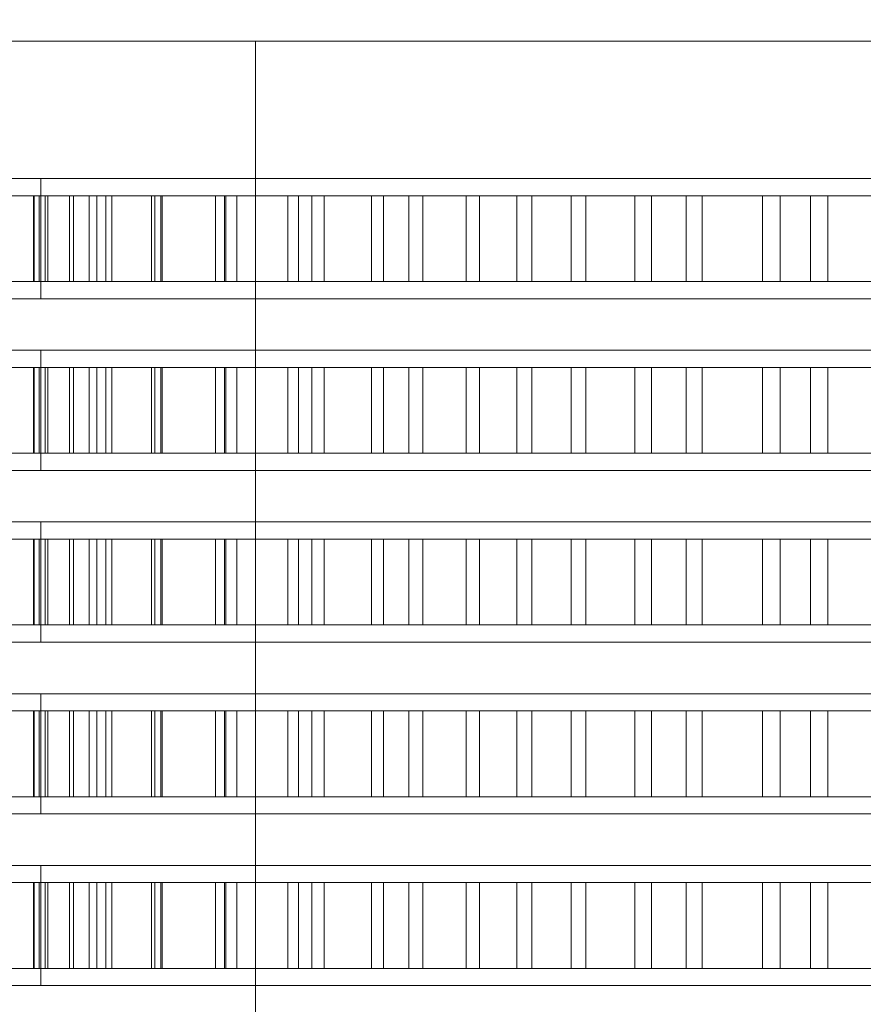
# Model space of a CAD drawing. Header units: millimetres. Extents: x -3490 to 61924, y -72580 to 6847.
# Tile 533 of 656: x 24148 to 24246, y -19622 to -19508. Entities that reach past the tile are written whole.
import ezdxf

# ---------------------------------------------------------------- set-up
doc = ezdxf.new("R2010")
doc.units = ezdxf.units.MM
doc.layers.add('COTAS_O', color=1, linetype='Continuous', lineweight=0)
doc.layers.add('superior_briquetadora', color=7, linetype='Continuous', lineweight=0)
doc.dimstyles.new('R19_100', dxfattribs={"dimtxt": 250, "dimasz": 150, "dimexe": 150, "dimexo": 80, "dimgap": 100, "dimtad": 1, "dimtih": 1, "dimtoh": 1, "dimdsep": 46, "dimcen": 0.09, "dimadec": 0, "dimazin": 0, "dimtfac": 1, "dimtdec": 4, "dimtofl": 0, "dimtmove": 0, "dimatfit": 3, "dimfxl": 1, "dimtolj": 1, "dimtzin": 0, "dimarcsym": 0})

# ---------------------------------------------------------------- blocks, each defined once
blk = doc.blocks.new('DIM_R29_46')
at = {"layer": 'COTAS_O'}
for p, q in [((23750.07, -19480), (23750.07, -20380)), ((25950.07, -19480), (25950.07, -20380)), ((23750.07, -20380), (23900.07, -20335)), ((25950.07, -20380), (25800.07, -20335)), ((23750.07, -20380), (25950.07, -20380)), ((23750.07, -20380), (23900.07, -20425)), ((25950.07, -20380), (25800.07, -20425))]:
    blk.add_line(p, q, dxfattribs=at)
blk.add_text('2200 O', height=250, dxfattribs=at).set_placement((24850.07, -20280))

msp = doc.modelspace()

# ---------------------------------------------------------------- linework, layer by layer
at = {"layer": 'superior_briquetadora'}
for p, q in [((24145.784, -19510), (24150.206, -19510)), ((24150.206, -19510), (24155.86, -19510)), ((24155.86, -19510), (24162.723, -19510)), ((24162.723, -19510), (24170.767, -19510)), ((24170.767, -19510), (24179.959, -19510)), ((24175.067, -19660), (24175.067, -19510)), ((24177.903, -19510), (24175.067, -19510)), ((24186.18, -19510), (24177.903, -19510)), ((24179.959, -19510), (24190.26, -19510)), ((24199.227, -19510), (24186.18, -19510)), ((24190.26, -19510), (24201.629, -19510)), ((24215.988, -19510), (24199.227, -19510)), ((24201.629, -19510), (24214.019, -19510)), ((24214.019, -19510), (24227.379, -19510)), ((24235.105, -19510), (24215.988, -19510)), ((24227.379, -19510), (24241.654, -19510)), ((24255.03, -19510), (24235.105, -19510)), ((24241.654, -19510), (24256.786, -19510)), ((24145.784, -19526), (24150.206, -19526)), ((24150.067, -19526), (24150.71, -19526)), ((24150.067, -19540), (24150.067, -19526)), ((24150.206, -19526), (24155.86, -19526)), ((24150.71, -19526), (24152.634, -19526)), ((24152.634, -19526), (24155.832, -19526)), ((24155.832, -19526), (24160.29, -19526)), ((24155.86, -19526), (24162.723, -19526)), ((24160.29, -19526), (24165.988, -19526)), ((24162.723, -19526), (24170.767, -19526)), ((24165.988, -19526), (24172.904, -19526)), ((24170.767, -19526), (24179.959, -19526)), ((24172.904, -19526), (24181.006, -19526)), ((24179.959, -19526), (24190.26, -19526)), ((24181.006, -19526), (24190.26, -19526)), ((24190.26, -19526), (24200.627, -19526)), ((24190.26, -19526), (24201.629, -19526)), ((24200.627, -19526), (24212.061, -19526)), ((24201.629, -19526), (24214.019, -19526)), ((24212.061, -19526), (24224.516, -19526)), ((24214.019, -19526), (24227.379, -19526)), ((24224.516, -19526), (24237.935, -19526)), ((24227.379, -19526), (24241.654, -19526)), ((24237.935, -19526), (24252.264, -19526)), ((24241.654, -19526), (24256.786, -19526)), ((24149.868, -19528), (24145.498, -19528)), ((24146, -19528), (24150.568, -19528)), ((24150.567, -19528), (24149.204, -19528)), ((24149.204, -19528), (24149.303, -19528)), ((24149.204, -19538), (24149.204, -19528)), ((24149.303, -19528), (24150.861, -19528)), ((24149.303, -19538), (24149.303, -19528)), ((24155.696, -19528), (24149.868, -19528)), ((24149.868, -19538), (24149.868, -19528)), ((24153.383, -19528), (24150.567, -19528)), ((24150.568, -19528), (24156.589, -19528)), ((24150.568, -19538), (24150.568, -19528)), ((24150.861, -19528), (24153.872, -19528)), ((24150.861, -19538), (24150.861, -19528)), ((24157.64, -19528), (24153.383, -19528)), ((24153.383, -19538), (24153.383, -19528)), ((24153.872, -19528), (24158.322, -19528)), ((24153.872, -19538), (24153.872, -19528)), ((24162.953, -19528), (24155.696, -19528)), ((24155.696, -19538), (24155.696, -19528)), ((24156.589, -19528), (24164.036, -19528)), ((24156.589, -19538), (24156.589, -19528)), ((24163.317, -19528), (24157.64, -19528)), ((24157.64, -19538), (24157.64, -19528)), ((24158.322, -19528), (24164.187, -19528)), ((24158.322, -19538), (24158.322, -19528)), ((24171.603, -19528), (24162.953, -19528)), ((24162.953, -19538), (24162.953, -19528)), ((24170.386, -19528), (24163.317, -19528)), ((24163.317, -19538), (24163.317, -19528)), ((24164.036, -19528), (24172.871, -19528)), ((24164.036, -19538), (24164.036, -19528)), ((24164.187, -19528), (24171.441, -19528)), ((24164.187, -19538), (24164.187, -19528)), ((24178.813, -19528), (24170.386, -19528)), ((24170.386, -19538), (24170.386, -19528)), ((24171.441, -19528), (24180.047, -19528)), ((24171.441, -19538), (24171.441, -19528)), ((24181.606, -19528), (24171.603, -19528)), ((24171.603, -19538), (24171.603, -19528)), ((24172.871, -19528), (24183.052, -19528)), ((24172.871, -19538), (24172.871, -19528)), ((24188.557, -19528), (24178.813, -19528)), ((24178.813, -19538), (24178.813, -19528)), ((24180.047, -19528), (24189.965, -19528)), ((24180.047, -19538), (24180.047, -19528)), ((24192.912, -19528), (24181.606, -19528)), ((24181.606, -19538), (24181.606, -19528)), ((24183.052, -19528), (24194.529, -19528)), ((24183.052, -19538), (24183.052, -19528)), ((24199.57, -19528), (24188.557, -19528)), ((24188.557, -19538), (24188.557, -19528)), ((24189.965, -19528), (24201.145, -19528)), ((24189.965, -19538), (24189.965, -19528)), ((24205.467, -19528), (24192.912, -19528)), ((24192.912, -19538), (24192.912, -19528)), ((24194.529, -19528), (24207.247, -19528)), ((24194.529, -19538), (24194.529, -19528)), ((24211.8, -19528), (24199.57, -19528)), ((24199.57, -19538), (24199.57, -19528)), ((24201.145, -19528), (24213.534, -19528)), ((24201.145, -19538), (24201.145, -19528)), ((24219.209, -19528), (24205.467, -19528)), ((24205.467, -19538), (24205.467, -19528)), ((24207.247, -19528), (24221.144, -19528)), ((24207.247, -19538), (24207.247, -19528)), ((24225.186, -19528), (24211.8, -19528)), ((24211.8, -19538), (24211.8, -19528)), ((24213.534, -19528), (24227.071, -19528)), ((24213.534, -19538), (24213.534, -19528)), ((24234.072, -19528), (24219.209, -19528)), ((24219.209, -19538), (24219.209, -19528)), ((24221.144, -19528), (24236.152, -19528)), ((24221.144, -19538), (24221.144, -19528)), ((24239.664, -19528), (24225.186, -19528)), ((24225.186, -19538), (24225.186, -19528)), ((24227.071, -19528), (24241.691, -19528)), ((24227.071, -19538), (24227.071, -19528)), ((24249.984, -19528), (24234.072, -19528)), ((24234.072, -19538), (24234.072, -19528)), ((24236.152, -19528), (24252.199, -19528)), ((24236.152, -19538), (24236.152, -19528)), ((24255.164, -19528), (24239.664, -19528)), ((24239.664, -19538), (24239.664, -19528)), ((24241.691, -19528), (24257.322, -19528)), ((24241.691, -19538), (24241.691, -19528)), ((24149.868, -19538), (24145.498, -19538)), ((24146, -19538), (24150.568, -19538)), ((24149.204, -19538), (24149.303, -19538)), ((24150.567, -19538), (24149.204, -19538)), ((24149.303, -19538), (24150.861, -19538)), ((24155.696, -19538), (24149.868, -19538)), ((24153.383, -19538), (24150.567, -19538)), ((24150.568, -19538), (24156.589, -19538)), ((24150.861, -19538), (24153.872, -19538)), ((24157.64, -19538), (24153.383, -19538)), ((24153.872, -19538), (24158.322, -19538)), ((24162.953, -19538), (24155.696, -19538)), ((24156.589, -19538), (24164.036, -19538)), ((24163.317, -19538), (24157.64, -19538)), ((24158.322, -19538), (24164.187, -19538)), ((24171.603, -19538), (24162.953, -19538)), ((24170.386, -19538), (24163.317, -19538)), ((24164.036, -19538), (24172.871, -19538)), ((24164.187, -19538), (24171.441, -19538)), ((24178.813, -19538), (24170.386, -19538)), ((24171.441, -19538), (24180.047, -19538)), ((24181.606, -19538), (24171.603, -19538)), ((24172.871, -19538), (24183.052, -19538)), ((24188.557, -19538), (24178.813, -19538)), ((24180.047, -19538), (24189.965, -19538)), ((24192.912, -19538), (24181.606, -19538)), ((24183.052, -19538), (24194.529, -19538)), ((24199.57, -19538), (24188.557, -19538)), ((24189.965, -19538), (24201.145, -19538)), ((24205.467, -19538), (24192.912, -19538)), ((24194.529, -19538), (24207.247, -19538)), ((24211.8, -19538), (24199.57, -19538)), ((24201.145, -19538), (24213.534, -19538)), ((24219.209, -19538), (24205.467, -19538)), ((24207.247, -19538), (24221.144, -19538)), ((24225.186, -19538), (24211.8, -19538)), ((24213.534, -19538), (24227.071, -19538)), ((24234.072, -19538), (24219.209, -19538)), ((24221.144, -19538), (24236.152, -19538)), ((24239.664, -19538), (24225.186, -19538)), ((24227.071, -19538), (24241.691, -19538)), ((24249.984, -19538), (24234.072, -19538)), ((24236.152, -19538), (24252.199, -19538)), ((24255.164, -19538), (24239.664, -19538)), ((24241.691, -19538), (24257.322, -19538)), ((24145.784, -19540), (24150.206, -19540)), ((24150.067, -19540), (24150.71, -19540)), ((24150.206, -19540), (24155.86, -19540)), ((24150.71, -19540), (24152.634, -19540)), ((24152.634, -19540), (24155.832, -19540)), ((24155.832, -19540), (24160.29, -19540)), ((24155.86, -19540), (24162.723, -19540)), ((24160.29, -19540), (24165.988, -19540)), ((24162.723, -19540), (24170.767, -19540)), ((24165.988, -19540), (24172.904, -19540)), ((24170.767, -19540), (24179.959, -19540)), ((24172.904, -19540), (24181.006, -19540)), ((24179.959, -19540), (24190.26, -19540)), ((24181.006, -19540), (24190.26, -19540)), ((24190.26, -19540), (24200.627, -19540)), ((24190.26, -19540), (24201.629, -19540)), ((24200.627, -19540), (24212.061, -19540)), ((24201.629, -19540), (24214.019, -19540)), ((24212.061, -19540), (24224.516, -19540)), ((24214.019, -19540), (24227.379, -19540)), ((24224.516, -19540), (24237.935, -19540)), ((24227.379, -19540), (24241.654, -19540)), ((24237.935, -19540), (24252.264, -19540)), ((24241.654, -19540), (24256.786, -19540)), ((24145.784, -19546), (24150.206, -19546)), ((24150.067, -19546), (24150.71, -19546)), ((24150.067, -19560), (24150.067, -19546)), ((24150.206, -19546), (24155.86, -19546)), ((24150.71, -19546), (24152.634, -19546)), ((24152.634, -19546), (24155.832, -19546)), ((24155.832, -19546), (24160.29, -19546)), ((24155.86, -19546), (24162.723, -19546)), ((24160.29, -19546), (24165.988, -19546)), ((24162.723, -19546), (24170.767, -19546)), ((24165.988, -19546), (24172.904, -19546)), ((24170.767, -19546), (24179.959, -19546)), ((24172.904, -19546), (24181.006, -19546)), ((24179.959, -19546), (24190.26, -19546)), ((24181.006, -19546), (24190.26, -19546)), ((24190.26, -19546), (24200.627, -19546)), ((24190.26, -19546), (24201.629, -19546)), ((24200.627, -19546), (24212.061, -19546)), ((24201.629, -19546), (24214.019, -19546)), ((24212.061, -19546), (24224.516, -19546)), ((24214.019, -19546), (24227.379, -19546)), ((24224.516, -19546), (24237.935, -19546)), ((24227.379, -19546), (24241.654, -19546)), ((24237.935, -19546), (24252.264, -19546)), ((24241.654, -19546), (24256.786, -19546)), ((24149.868, -19548), (24145.498, -19548)), ((24146, -19548), (24150.568, -19548)), ((24150.567, -19548), (24149.204, -19548)), ((24149.204, -19548), (24149.303, -19548)), ((24149.204, -19558), (24149.204, -19548)), ((24149.303, -19548), (24150.861, -19548)), ((24149.303, -19558), (24149.303, -19548)), ((24155.696, -19548), (24149.868, -19548)), ((24149.868, -19558), (24149.868, -19548)), ((24153.383, -19548), (24150.567, -19548)), ((24150.568, -19548), (24156.589, -19548)), ((24150.568, -19558), (24150.568, -19548)), ((24150.861, -19548), (24153.872, -19548)), ((24150.861, -19558), (24150.861, -19548)), ((24157.64, -19548), (24153.383, -19548)), ((24153.383, -19558), (24153.383, -19548)), ((24153.872, -19548), (24158.322, -19548)), ((24153.872, -19558), (24153.872, -19548)), ((24162.953, -19548), (24155.696, -19548)), ((24155.696, -19558), (24155.696, -19548)), ((24156.589, -19548), (24164.036, -19548)), ((24156.589, -19558), (24156.589, -19548)), ((24163.317, -19548), (24157.64, -19548)), ((24157.64, -19558), (24157.64, -19548)), ((24158.322, -19548), (24164.187, -19548)), ((24158.322, -19558), (24158.322, -19548)), ((24171.603, -19548), (24162.953, -19548)), ((24162.953, -19558), (24162.953, -19548)), ((24170.386, -19548), (24163.317, -19548)), ((24163.317, -19558), (24163.317, -19548)), ((24164.036, -19548), (24172.871, -19548)), ((24164.036, -19558), (24164.036, -19548)), ((24164.187, -19548), (24171.441, -19548)), ((24164.187, -19558), (24164.187, -19548)), ((24178.813, -19548), (24170.386, -19548)), ((24170.386, -19558), (24170.386, -19548)), ((24171.441, -19548), (24180.047, -19548)), ((24171.441, -19558), (24171.441, -19548)), ((24181.606, -19548), (24171.603, -19548)), ((24171.603, -19558), (24171.603, -19548)), ((24172.871, -19548), (24183.052, -19548)), ((24172.871, -19558), (24172.871, -19548)), ((24188.557, -19548), (24178.813, -19548)), ((24178.813, -19558), (24178.813, -19548)), ((24180.047, -19548), (24189.965, -19548)), ((24180.047, -19558), (24180.047, -19548)), ((24192.912, -19548), (24181.606, -19548)), ((24181.606, -19558), (24181.606, -19548)), ((24183.052, -19548), (24194.529, -19548)), ((24183.052, -19558), (24183.052, -19548)), ((24199.57, -19548), (24188.557, -19548)), ((24188.557, -19558), (24188.557, -19548)), ((24189.965, -19548), (24201.145, -19548)), ((24189.965, -19558), (24189.965, -19548)), ((24205.467, -19548), (24192.912, -19548)), ((24192.912, -19558), (24192.912, -19548)), ((24194.529, -19548), (24207.247, -19548)), ((24194.529, -19558), (24194.529, -19548)), ((24211.8, -19548), (24199.57, -19548)), ((24199.57, -19558), (24199.57, -19548)), ((24201.145, -19548), (24213.534, -19548)), ((24201.145, -19558), (24201.145, -19548)), ((24219.209, -19548), (24205.467, -19548)), ((24205.467, -19558), (24205.467, -19548)), ((24207.247, -19548), (24221.144, -19548)), ((24207.247, -19558), (24207.247, -19548)), ((24225.186, -19548), (24211.8, -19548)), ((24211.8, -19558), (24211.8, -19548)), ((24213.534, -19548), (24227.071, -19548)), ((24213.534, -19558), (24213.534, -19548)), ((24234.072, -19548), (24219.209, -19548)), ((24219.209, -19558), (24219.209, -19548)), ((24221.144, -19548), (24236.152, -19548)), ((24221.144, -19558), (24221.144, -19548)), ((24239.664, -19548), (24225.186, -19548)), ((24225.186, -19558), (24225.186, -19548)), ((24227.071, -19548), (24241.691, -19548)), ((24227.071, -19558), (24227.071, -19548)), ((24249.984, -19548), (24234.072, -19548)), ((24234.072, -19558), (24234.072, -19548)), ((24236.152, -19548), (24252.199, -19548)), ((24236.152, -19558), (24236.152, -19548)), ((24255.164, -19548), (24239.664, -19548)), ((24239.664, -19558), (24239.664, -19548)), ((24241.691, -19548), (24257.322, -19548)), ((24241.691, -19558), (24241.691, -19548)), ((24149.868, -19558), (24145.498, -19558)), ((24146, -19558), (24150.568, -19558)), ((24149.204, -19558), (24149.303, -19558)), ((24150.567, -19558), (24149.204, -19558)), ((24149.303, -19558), (24150.861, -19558)), ((24155.696, -19558), (24149.868, -19558)), ((24153.383, -19558), (24150.567, -19558)), ((24150.568, -19558), (24156.589, -19558)), ((24150.861, -19558), (24153.872, -19558)), ((24157.64, -19558), (24153.383, -19558)), ((24153.872, -19558), (24158.322, -19558)), ((24162.953, -19558), (24155.696, -19558)), ((24156.589, -19558), (24164.036, -19558)), ((24163.317, -19558), (24157.64, -19558)), ((24158.322, -19558), (24164.187, -19558)), ((24171.603, -19558), (24162.953, -19558)), ((24170.386, -19558), (24163.317, -19558)), ((24164.036, -19558), (24172.871, -19558)), ((24164.187, -19558), (24171.441, -19558)), ((24178.813, -19558), (24170.386, -19558)), ((24171.441, -19558), (24180.047, -19558)), ((24181.606, -19558), (24171.603, -19558)), ((24172.871, -19558), (24183.052, -19558)), ((24188.557, -19558), (24178.813, -19558)), ((24180.047, -19558), (24189.965, -19558)), ((24192.912, -19558), (24181.606, -19558)), ((24183.052, -19558), (24194.529, -19558)), ((24199.57, -19558), (24188.557, -19558)), ((24189.965, -19558), (24201.145, -19558)), ((24205.467, -19558), (24192.912, -19558)), ((24194.529, -19558), (24207.247, -19558)), ((24211.8, -19558), (24199.57, -19558)), ((24201.145, -19558), (24213.534, -19558)), ((24219.209, -19558), (24205.467, -19558)), ((24207.247, -19558), (24221.144, -19558)), ((24225.186, -19558), (24211.8, -19558)), ((24213.534, -19558), (24227.071, -19558)), ((24234.072, -19558), (24219.209, -19558)), ((24221.144, -19558), (24236.152, -19558)), ((24239.664, -19558), (24225.186, -19558)), ((24227.071, -19558), (24241.691, -19558)), ((24249.984, -19558), (24234.072, -19558)), ((24236.152, -19558), (24252.199, -19558)), ((24255.164, -19558), (24239.664, -19558)), ((24241.691, -19558), (24257.322, -19558)), ((24145.784, -19560), (24150.206, -19560)), ((24150.067, -19560), (24150.71, -19560)), ((24150.206, -19560), (24155.86, -19560)), ((24150.71, -19560), (24152.634, -19560)), ((24152.634, -19560), (24155.832, -19560)), ((24155.832, -19560), (24160.29, -19560)), ((24155.86, -19560), (24162.723, -19560)), ((24160.29, -19560), (24165.988, -19560)), ((24162.723, -19560), (24170.767, -19560)), ((24165.988, -19560), (24172.904, -19560)), ((24170.767, -19560), (24179.959, -19560)), ((24172.904, -19560), (24181.006, -19560)), ((24179.959, -19560), (24190.26, -19560)), ((24181.006, -19560), (24190.26, -19560)), ((24190.26, -19560), (24200.627, -19560)), ((24190.26, -19560), (24201.629, -19560)), ((24200.627, -19560), (24212.061, -19560)), ((24201.629, -19560), (24214.019, -19560)), ((24212.061, -19560), (24224.516, -19560)), ((24214.019, -19560), (24227.379, -19560)), ((24224.516, -19560), (24237.935, -19560)), ((24227.379, -19560), (24241.654, -19560)), ((24237.935, -19560), (24252.264, -19560)), ((24241.654, -19560), (24256.786, -19560)), ((24145.784, -19566), (24150.206, -19566)), ((24150.067, -19566), (24150.71, -19566)), ((24150.067, -19580), (24150.067, -19566)), ((24150.206, -19566), (24155.86, -19566)), ((24150.71, -19566), (24152.634, -19566)), ((24152.634, -19566), (24155.832, -19566)), ((24155.832, -19566), (24160.29, -19566)), ((24155.86, -19566), (24162.723, -19566)), ((24160.29, -19566), (24165.988, -19566)), ((24162.723, -19566), (24170.767, -19566)), ((24165.988, -19566), (24172.904, -19566)), ((24170.767, -19566), (24179.959, -19566)), ((24172.904, -19566), (24181.006, -19566)), ((24179.959, -19566), (24190.26, -19566)), ((24181.006, -19566), (24190.26, -19566)), ((24190.26, -19566), (24200.627, -19566)), ((24190.26, -19566), (24201.629, -19566)), ((24200.627, -19566), (24212.061, -19566)), ((24201.629, -19566), (24214.019, -19566)), ((24212.061, -19566), (24224.516, -19566)), ((24214.019, -19566), (24227.379, -19566)), ((24224.516, -19566), (24237.935, -19566)), ((24227.379, -19566), (24241.654, -19566)), ((24237.935, -19566), (24252.264, -19566)), ((24241.654, -19566), (24256.786, -19566)), ((24149.868, -19568), (24145.498, -19568)), ((24146, -19568), (24150.568, -19568)), ((24150.567, -19568), (24149.204, -19568)), ((24149.204, -19568), (24149.303, -19568)), ((24149.204, -19578), (24149.204, -19568)), ((24149.303, -19568), (24150.861, -19568)), ((24149.303, -19578), (24149.303, -19568)), ((24155.696, -19568), (24149.868, -19568)), ((24149.868, -19578), (24149.868, -19568)), ((24153.383, -19568), (24150.567, -19568)), ((24150.568, -19568), (24156.589, -19568)), ((24150.568, -19578), (24150.568, -19568)), ((24150.861, -19568), (24153.872, -19568)), ((24150.861, -19578), (24150.861, -19568)), ((24157.64, -19568), (24153.383, -19568)), ((24153.383, -19578), (24153.383, -19568)), ((24153.872, -19568), (24158.322, -19568)), ((24153.872, -19578), (24153.872, -19568)), ((24162.953, -19568), (24155.696, -19568)), ((24155.696, -19578), (24155.696, -19568)), ((24156.589, -19568), (24164.036, -19568)), ((24156.589, -19578), (24156.589, -19568)), ((24163.317, -19568), (24157.64, -19568)), ((24157.64, -19578), (24157.64, -19568)), ((24158.322, -19568), (24164.187, -19568)), ((24158.322, -19578), (24158.322, -19568)), ((24171.603, -19568), (24162.953, -19568)), ((24162.953, -19578), (24162.953, -19568)), ((24170.386, -19568), (24163.317, -19568)), ((24163.317, -19578), (24163.317, -19568)), ((24164.036, -19568), (24172.871, -19568)), ((24164.036, -19578), (24164.036, -19568)), ((24164.187, -19568), (24171.441, -19568)), ((24164.187, -19578), (24164.187, -19568)), ((24178.813, -19568), (24170.386, -19568)), ((24170.386, -19578), (24170.386, -19568)), ((24171.441, -19568), (24180.047, -19568)), ((24171.441, -19578), (24171.441, -19568)), ((24181.606, -19568), (24171.603, -19568)), ((24171.603, -19578), (24171.603, -19568)), ((24172.871, -19568), (24183.052, -19568)), ((24172.871, -19578), (24172.871, -19568)), ((24188.557, -19568), (24178.813, -19568)), ((24178.813, -19578), (24178.813, -19568)), ((24180.047, -19568), (24189.965, -19568)), ((24180.047, -19578), (24180.047, -19568)), ((24192.912, -19568), (24181.606, -19568)), ((24181.606, -19578), (24181.606, -19568)), ((24183.052, -19568), (24194.529, -19568)), ((24183.052, -19578), (24183.052, -19568)), ((24199.57, -19568), (24188.557, -19568)), ((24188.557, -19578), (24188.557, -19568)), ((24189.965, -19568), (24201.145, -19568)), ((24189.965, -19578), (24189.965, -19568)), ((24205.467, -19568), (24192.912, -19568)), ((24192.912, -19578), (24192.912, -19568)), ((24194.529, -19568), (24207.247, -19568)), ((24194.529, -19578), (24194.529, -19568)), ((24211.8, -19568), (24199.57, -19568)), ((24199.57, -19578), (24199.57, -19568)), ((24201.145, -19568), (24213.534, -19568)), ((24201.145, -19578), (24201.145, -19568)), ((24219.209, -19568), (24205.467, -19568)), ((24205.467, -19578), (24205.467, -19568)), ((24207.247, -19568), (24221.144, -19568)), ((24207.247, -19578), (24207.247, -19568)), ((24225.186, -19568), (24211.8, -19568)), ((24211.8, -19578), (24211.8, -19568)), ((24213.534, -19568), (24227.071, -19568)), ((24213.534, -19578), (24213.534, -19568)), ((24234.072, -19568), (24219.209, -19568)), ((24219.209, -19578), (24219.209, -19568)), ((24221.144, -19568), (24236.152, -19568)), ((24221.144, -19578), (24221.144, -19568)), ((24239.664, -19568), (24225.186, -19568)), ((24225.186, -19578), (24225.186, -19568)), ((24227.071, -19568), (24241.691, -19568)), ((24227.071, -19578), (24227.071, -19568)), ((24249.984, -19568), (24234.072, -19568)), ((24234.072, -19578), (24234.072, -19568)), ((24236.152, -19568), (24252.199, -19568)), ((24236.152, -19578), (24236.152, -19568)), ((24255.164, -19568), (24239.664, -19568)), ((24239.664, -19578), (24239.664, -19568)), ((24241.691, -19568), (24257.322, -19568)), ((24241.691, -19578), (24241.691, -19568)), ((24149.868, -19578), (24145.498, -19578)), ((24146, -19578), (24150.568, -19578)), ((24149.204, -19578), (24149.303, -19578)), ((24150.567, -19578), (24149.204, -19578)), ((24149.303, -19578), (24150.861, -19578)), ((24155.696, -19578), (24149.868, -19578)), ((24153.383, -19578), (24150.567, -19578)), ((24150.568, -19578), (24156.589, -19578)), ((24150.861, -19578), (24153.872, -19578)), ((24157.64, -19578), (24153.383, -19578)), ((24153.872, -19578), (24158.322, -19578)), ((24162.953, -19578), (24155.696, -19578)), ((24156.589, -19578), (24164.036, -19578)), ((24163.317, -19578), (24157.64, -19578)), ((24158.322, -19578), (24164.187, -19578)), ((24171.603, -19578), (24162.953, -19578)), ((24170.386, -19578), (24163.317, -19578)), ((24164.036, -19578), (24172.871, -19578)), ((24164.187, -19578), (24171.441, -19578)), ((24178.813, -19578), (24170.386, -19578)), ((24171.441, -19578), (24180.047, -19578)), ((24181.606, -19578), (24171.603, -19578)), ((24172.871, -19578), (24183.052, -19578)), ((24188.557, -19578), (24178.813, -19578)), ((24180.047, -19578), (24189.965, -19578)), ((24192.912, -19578), (24181.606, -19578)), ((24183.052, -19578), (24194.529, -19578)), ((24199.57, -19578), (24188.557, -19578)), ((24189.965, -19578), (24201.145, -19578)), ((24205.467, -19578), (24192.912, -19578)), ((24194.529, -19578), (24207.247, -19578)), ((24211.8, -19578), (24199.57, -19578)), ((24201.145, -19578), (24213.534, -19578)), ((24219.209, -19578), (24205.467, -19578)), ((24207.247, -19578), (24221.144, -19578)), ((24225.186, -19578), (24211.8, -19578)), ((24213.534, -19578), (24227.071, -19578)), ((24234.072, -19578), (24219.209, -19578)), ((24221.144, -19578), (24236.152, -19578)), ((24239.664, -19578), (24225.186, -19578)), ((24227.071, -19578), (24241.691, -19578)), ((24249.984, -19578), (24234.072, -19578)), ((24236.152, -19578), (24252.199, -19578)), ((24255.164, -19578), (24239.664, -19578)), ((24241.691, -19578), (24257.322, -19578)), ((24145.784, -19580), (24150.206, -19580)), ((24150.067, -19580), (24150.71, -19580)), ((24150.206, -19580), (24155.86, -19580)), ((24150.71, -19580), (24152.634, -19580)), ((24152.634, -19580), (24155.832, -19580)), ((24155.832, -19580), (24160.29, -19580)), ((24155.86, -19580), (24162.723, -19580)), ((24160.29, -19580), (24165.988, -19580)), ((24162.723, -19580), (24170.767, -19580)), ((24165.988, -19580), (24172.904, -19580)), ((24170.767, -19580), (24179.959, -19580)), ((24172.904, -19580), (24181.006, -19580)), ((24179.959, -19580), (24190.26, -19580)), ((24181.006, -19580), (24190.26, -19580)), ((24190.26, -19580), (24200.627, -19580)), ((24190.26, -19580), (24201.629, -19580)), ((24200.627, -19580), (24212.061, -19580)), ((24201.629, -19580), (24214.019, -19580)), ((24212.061, -19580), (24224.516, -19580)), ((24214.019, -19580), (24227.379, -19580)), ((24224.516, -19580), (24237.935, -19580)), ((24227.379, -19580), (24241.654, -19580)), ((24237.935, -19580), (24252.264, -19580)), ((24241.654, -19580), (24256.786, -19580)), ((24145.784, -19586), (24150.206, -19586)), ((24150.067, -19586), (24150.71, -19586)), ((24150.067, -19600), (24150.067, -19586)), ((24150.206, -19586), (24155.86, -19586)), ((24150.71, -19586), (24152.634, -19586)), ((24152.634, -19586), (24155.832, -19586)), ((24155.832, -19586), (24160.29, -19586)), ((24155.86, -19586), (24162.723, -19586)), ((24160.29, -19586), (24165.988, -19586)), ((24162.723, -19586), (24170.767, -19586)), ((24165.988, -19586), (24172.904, -19586)), ((24170.767, -19586), (24179.959, -19586)), ((24172.904, -19586), (24181.006, -19586)), ((24179.959, -19586), (24190.26, -19586)), ((24181.006, -19586), (24190.26, -19586)), ((24190.26, -19586), (24200.627, -19586)), ((24190.26, -19586), (24201.629, -19586)), ((24200.627, -19586), (24212.061, -19586)), ((24201.629, -19586), (24214.019, -19586)), ((24212.061, -19586), (24224.516, -19586)), ((24214.019, -19586), (24227.379, -19586)), ((24224.516, -19586), (24237.935, -19586)), ((24227.379, -19586), (24241.654, -19586)), ((24237.935, -19586), (24252.264, -19586)), ((24241.654, -19586), (24256.786, -19586)), ((24149.868, -19588), (24145.498, -19588)), ((24146, -19588), (24150.568, -19588)), ((24150.567, -19588), (24149.204, -19588)), ((24149.204, -19588), (24149.303, -19588)), ((24149.204, -19598), (24149.204, -19588)), ((24149.303, -19588), (24150.861, -19588)), ((24149.303, -19598), (24149.303, -19588)), ((24155.696, -19588), (24149.868, -19588)), ((24149.868, -19598), (24149.868, -19588)), ((24153.383, -19588), (24150.567, -19588)), ((24150.568, -19588), (24156.589, -19588)), ((24150.568, -19598), (24150.568, -19588)), ((24150.861, -19588), (24153.872, -19588)), ((24150.861, -19598), (24150.861, -19588)), ((24157.64, -19588), (24153.383, -19588)), ((24153.383, -19598), (24153.383, -19588)), ((24153.872, -19588), (24158.322, -19588)), ((24153.872, -19598), (24153.872, -19588)), ((24162.953, -19588), (24155.696, -19588)), ((24155.696, -19598), (24155.696, -19588)), ((24156.589, -19588), (24164.036, -19588)), ((24156.589, -19598), (24156.589, -19588)), ((24163.317, -19588), (24157.64, -19588)), ((24157.64, -19598), (24157.64, -19588)), ((24158.322, -19588), (24164.187, -19588)), ((24158.322, -19598), (24158.322, -19588)), ((24171.603, -19588), (24162.953, -19588)), ((24162.953, -19598), (24162.953, -19588)), ((24170.386, -19588), (24163.317, -19588)), ((24163.317, -19598), (24163.317, -19588)), ((24164.036, -19588), (24172.871, -19588)), ((24164.036, -19598), (24164.036, -19588)), ((24164.187, -19588), (24171.441, -19588)), ((24164.187, -19598), (24164.187, -19588)), ((24178.813, -19588), (24170.386, -19588)), ((24170.386, -19598), (24170.386, -19588)), ((24171.441, -19588), (24180.047, -19588)), ((24171.441, -19598), (24171.441, -19588)), ((24181.606, -19588), (24171.603, -19588)), ((24171.603, -19598), (24171.603, -19588)), ((24172.871, -19588), (24183.052, -19588)), ((24172.871, -19598), (24172.871, -19588)), ((24188.557, -19588), (24178.813, -19588)), ((24178.813, -19598), (24178.813, -19588)), ((24180.047, -19588), (24189.965, -19588)), ((24180.047, -19598), (24180.047, -19588)), ((24192.912, -19588), (24181.606, -19588)), ((24181.606, -19598), (24181.606, -19588)), ((24183.052, -19588), (24194.529, -19588)), ((24183.052, -19598), (24183.052, -19588)), ((24199.57, -19588), (24188.557, -19588)), ((24188.557, -19598), (24188.557, -19588)), ((24189.965, -19588), (24201.145, -19588)), ((24189.965, -19598), (24189.965, -19588)), ((24205.467, -19588), (24192.912, -19588)), ((24192.912, -19598), (24192.912, -19588)), ((24194.529, -19588), (24207.247, -19588)), ((24194.529, -19598), (24194.529, -19588)), ((24211.8, -19588), (24199.57, -19588)), ((24199.57, -19598), (24199.57, -19588)), ((24201.145, -19588), (24213.534, -19588)), ((24201.145, -19598), (24201.145, -19588)), ((24219.209, -19588), (24205.467, -19588)), ((24205.467, -19598), (24205.467, -19588)), ((24207.247, -19588), (24221.144, -19588)), ((24207.247, -19598), (24207.247, -19588)), ((24225.186, -19588), (24211.8, -19588)), ((24211.8, -19598), (24211.8, -19588)), ((24213.534, -19588), (24227.071, -19588)), ((24213.534, -19598), (24213.534, -19588)), ((24234.072, -19588), (24219.209, -19588)), ((24219.209, -19598), (24219.209, -19588)), ((24221.144, -19588), (24236.152, -19588)), ((24221.144, -19598), (24221.144, -19588)), ((24239.664, -19588), (24225.186, -19588)), ((24225.186, -19598), (24225.186, -19588)), ((24227.071, -19588), (24241.691, -19588)), ((24227.071, -19598), (24227.071, -19588)), ((24249.984, -19588), (24234.072, -19588)), ((24234.072, -19598), (24234.072, -19588)), ((24236.152, -19588), (24252.199, -19588)), ((24236.152, -19598), (24236.152, -19588)), ((24255.164, -19588), (24239.664, -19588)), ((24239.664, -19598), (24239.664, -19588)), ((24241.691, -19588), (24257.322, -19588)), ((24241.691, -19598), (24241.691, -19588)), ((24149.868, -19598), (24145.498, -19598)), ((24146, -19598), (24150.568, -19598)), ((24149.204, -19598), (24149.303, -19598)), ((24150.567, -19598), (24149.204, -19598)), ((24149.303, -19598), (24150.861, -19598)), ((24155.696, -19598), (24149.868, -19598)), ((24153.383, -19598), (24150.567, -19598)), ((24150.568, -19598), (24156.589, -19598)), ((24150.861, -19598), (24153.872, -19598)), ((24157.64, -19598), (24153.383, -19598)), ((24153.872, -19598), (24158.322, -19598)), ((24162.953, -19598), (24155.696, -19598)), ((24156.589, -19598), (24164.036, -19598)), ((24163.317, -19598), (24157.64, -19598)), ((24158.322, -19598), (24164.187, -19598)), ((24171.603, -19598), (24162.953, -19598)), ((24170.386, -19598), (24163.317, -19598)), ((24164.036, -19598), (24172.871, -19598)), ((24164.187, -19598), (24171.441, -19598)), ((24178.813, -19598), (24170.386, -19598)), ((24171.441, -19598), (24180.047, -19598)), ((24181.606, -19598), (24171.603, -19598)), ((24172.871, -19598), (24183.052, -19598)), ((24188.557, -19598), (24178.813, -19598)), ((24180.047, -19598), (24189.965, -19598)), ((24192.912, -19598), (24181.606, -19598)), ((24183.052, -19598), (24194.529, -19598)), ((24199.57, -19598), (24188.557, -19598)), ((24189.965, -19598), (24201.145, -19598)), ((24205.467, -19598), (24192.912, -19598)), ((24194.529, -19598), (24207.247, -19598)), ((24211.8, -19598), (24199.57, -19598)), ((24201.145, -19598), (24213.534, -19598)), ((24219.209, -19598), (24205.467, -19598)), ((24207.247, -19598), (24221.144, -19598)), ((24225.186, -19598), (24211.8, -19598)), ((24213.534, -19598), (24227.071, -19598)), ((24234.072, -19598), (24219.209, -19598)), ((24221.144, -19598), (24236.152, -19598)), ((24239.664, -19598), (24225.186, -19598)), ((24227.071, -19598), (24241.691, -19598)), ((24249.984, -19598), (24234.072, -19598)), ((24236.152, -19598), (24252.199, -19598)), ((24255.164, -19598), (24239.664, -19598)), ((24241.691, -19598), (24257.322, -19598)), ((24145.784, -19600), (24150.206, -19600)), ((24150.067, -19600), (24150.71, -19600)), ((24150.206, -19600), (24155.86, -19600)), ((24150.71, -19600), (24152.634, -19600)), ((24152.634, -19600), (24155.832, -19600)), ((24155.832, -19600), (24160.29, -19600)), ((24155.86, -19600), (24162.723, -19600)), ((24160.29, -19600), (24165.988, -19600)), ((24162.723, -19600), (24170.767, -19600)), ((24165.988, -19600), (24172.904, -19600)), ((24170.767, -19600), (24179.959, -19600)), ((24172.904, -19600), (24181.006, -19600)), ((24179.959, -19600), (24190.26, -19600)), ((24181.006, -19600), (24190.26, -19600)), ((24190.26, -19600), (24200.627, -19600)), ((24190.26, -19600), (24201.629, -19600)), ((24200.627, -19600), (24212.061, -19600)), ((24201.629, -19600), (24214.019, -19600)), ((24212.061, -19600), (24224.516, -19600)), ((24214.019, -19600), (24227.379, -19600)), ((24224.516, -19600), (24237.935, -19600)), ((24227.379, -19600), (24241.654, -19600)), ((24237.935, -19600), (24252.264, -19600)), ((24241.654, -19600), (24256.786, -19600)), ((24145.784, -19606), (24150.206, -19606)), ((24150.067, -19606), (24150.71, -19606)), ((24150.067, -19620), (24150.067, -19606)), ((24150.206, -19606), (24155.86, -19606)), ((24150.71, -19606), (24152.634, -19606)), ((24152.634, -19606), (24155.832, -19606)), ((24155.832, -19606), (24160.29, -19606)), ((24155.86, -19606), (24162.723, -19606)), ((24160.29, -19606), (24165.988, -19606)), ((24162.723, -19606), (24170.767, -19606)), ((24165.988, -19606), (24172.904, -19606)), ((24170.767, -19606), (24179.959, -19606)), ((24172.904, -19606), (24181.006, -19606)), ((24179.959, -19606), (24190.26, -19606)), ((24181.006, -19606), (24190.26, -19606)), ((24190.26, -19606), (24200.627, -19606)), ((24190.26, -19606), (24201.629, -19606)), ((24200.627, -19606), (24212.061, -19606)), ((24201.629, -19606), (24214.019, -19606)), ((24212.061, -19606), (24224.516, -19606)), ((24214.019, -19606), (24227.379, -19606)), ((24224.516, -19606), (24237.935, -19606)), ((24227.379, -19606), (24241.654, -19606)), ((24237.935, -19606), (24252.264, -19606)), ((24241.654, -19606), (24256.786, -19606)), ((24149.868, -19608), (24145.498, -19608)), ((24146, -19608), (24150.568, -19608)), ((24150.567, -19608), (24149.204, -19608)), ((24149.204, -19608), (24149.303, -19608)), ((24149.204, -19618), (24149.204, -19608)), ((24149.303, -19608), (24150.861, -19608)), ((24149.303, -19618), (24149.303, -19608)), ((24155.696, -19608), (24149.868, -19608)), ((24149.868, -19618), (24149.868, -19608)), ((24153.383, -19608), (24150.567, -19608)), ((24150.568, -19608), (24156.589, -19608)), ((24150.568, -19618), (24150.568, -19608)), ((24150.861, -19608), (24153.872, -19608)), ((24150.861, -19618), (24150.861, -19608)), ((24157.64, -19608), (24153.383, -19608)), ((24153.383, -19618), (24153.383, -19608)), ((24153.872, -19608), (24158.322, -19608)), ((24153.872, -19618), (24153.872, -19608)), ((24162.953, -19608), (24155.696, -19608)), ((24155.696, -19618), (24155.696, -19608)), ((24156.589, -19608), (24164.036, -19608)), ((24156.589, -19618), (24156.589, -19608)), ((24163.317, -19608), (24157.64, -19608)), ((24157.64, -19618), (24157.64, -19608)), ((24158.322, -19608), (24164.187, -19608)), ((24158.322, -19618), (24158.322, -19608)), ((24171.603, -19608), (24162.953, -19608)), ((24162.953, -19618), (24162.953, -19608)), ((24170.386, -19608), (24163.317, -19608)), ((24163.317, -19618), (24163.317, -19608)), ((24164.036, -19608), (24172.871, -19608)), ((24164.036, -19618), (24164.036, -19608)), ((24164.187, -19608), (24171.441, -19608)), ((24164.187, -19618), (24164.187, -19608)), ((24178.813, -19608), (24170.386, -19608)), ((24170.386, -19618), (24170.386, -19608)), ((24171.441, -19608), (24180.047, -19608)), ((24171.441, -19618), (24171.441, -19608)), ((24181.606, -19608), (24171.603, -19608)), ((24171.603, -19618), (24171.603, -19608)), ((24172.871, -19608), (24183.052, -19608)), ((24172.871, -19618), (24172.871, -19608)), ((24188.557, -19608), (24178.813, -19608)), ((24178.813, -19618), (24178.813, -19608)), ((24180.047, -19608), (24189.965, -19608)), ((24180.047, -19618), (24180.047, -19608)), ((24192.912, -19608), (24181.606, -19608)), ((24181.606, -19618), (24181.606, -19608)), ((24183.052, -19608), (24194.529, -19608)), ((24183.052, -19618), (24183.052, -19608)), ((24199.57, -19608), (24188.557, -19608)), ((24188.557, -19618), (24188.557, -19608)), ((24189.965, -19608), (24201.145, -19608)), ((24189.965, -19618), (24189.965, -19608)), ((24205.467, -19608), (24192.912, -19608)), ((24192.912, -19618), (24192.912, -19608)), ((24194.529, -19608), (24207.247, -19608)), ((24194.529, -19618), (24194.529, -19608)), ((24211.8, -19608), (24199.57, -19608)), ((24199.57, -19618), (24199.57, -19608)), ((24201.145, -19608), (24213.534, -19608)), ((24201.145, -19618), (24201.145, -19608)), ((24219.209, -19608), (24205.467, -19608)), ((24205.467, -19618), (24205.467, -19608)), ((24207.247, -19608), (24221.144, -19608)), ((24207.247, -19618), (24207.247, -19608)), ((24225.186, -19608), (24211.8, -19608)), ((24211.8, -19618), (24211.8, -19608)), ((24213.534, -19608), (24227.071, -19608)), ((24213.534, -19618), (24213.534, -19608)), ((24234.072, -19608), (24219.209, -19608)), ((24219.209, -19618), (24219.209, -19608)), ((24221.144, -19608), (24236.152, -19608)), ((24221.144, -19618), (24221.144, -19608)), ((24239.664, -19608), (24225.186, -19608)), ((24225.186, -19618), (24225.186, -19608)), ((24227.071, -19608), (24241.691, -19608)), ((24227.071, -19618), (24227.071, -19608)), ((24249.984, -19608), (24234.072, -19608)), ((24234.072, -19618), (24234.072, -19608)), ((24236.152, -19608), (24252.199, -19608)), ((24236.152, -19618), (24236.152, -19608)), ((24255.164, -19608), (24239.664, -19608)), ((24239.664, -19618), (24239.664, -19608)), ((24241.691, -19608), (24257.322, -19608)), ((24241.691, -19618), (24241.691, -19608)), ((24149.868, -19618), (24145.498, -19618)), ((24146, -19618), (24150.568, -19618)), ((24149.204, -19618), (24149.303, -19618)), ((24150.567, -19618), (24149.204, -19618)), ((24149.303, -19618), (24150.861, -19618)), ((24155.696, -19618), (24149.868, -19618)), ((24153.383, -19618), (24150.567, -19618)), ((24150.568, -19618), (24156.589, -19618)), ((24150.861, -19618), (24153.872, -19618)), ((24157.64, -19618), (24153.383, -19618)), ((24153.872, -19618), (24158.322, -19618)), ((24162.953, -19618), (24155.696, -19618)), ((24156.589, -19618), (24164.036, -19618)), ((24163.317, -19618), (24157.64, -19618)), ((24158.322, -19618), (24164.187, -19618)), ((24171.603, -19618), (24162.953, -19618)), ((24170.386, -19618), (24163.317, -19618)), ((24164.036, -19618), (24172.871, -19618)), ((24164.187, -19618), (24171.441, -19618)), ((24178.813, -19618), (24170.386, -19618)), ((24171.441, -19618), (24180.047, -19618)), ((24181.606, -19618), (24171.603, -19618)), ((24172.871, -19618), (24183.052, -19618)), ((24188.557, -19618), (24178.813, -19618)), ((24180.047, -19618), (24189.965, -19618)), ((24192.912, -19618), (24181.606, -19618)), ((24183.052, -19618), (24194.529, -19618)), ((24199.57, -19618), (24188.557, -19618)), ((24189.965, -19618), (24201.145, -19618)), ((24205.467, -19618), (24192.912, -19618)), ((24194.529, -19618), (24207.247, -19618)), ((24211.8, -19618), (24199.57, -19618)), ((24201.145, -19618), (24213.534, -19618)), ((24219.209, -19618), (24205.467, -19618)), ((24207.247, -19618), (24221.144, -19618)), ((24225.186, -19618), (24211.8, -19618)), ((24213.534, -19618), (24227.071, -19618)), ((24234.072, -19618), (24219.209, -19618)), ((24221.144, -19618), (24236.152, -19618)), ((24239.664, -19618), (24225.186, -19618)), ((24227.071, -19618), (24241.691, -19618)), ((24249.984, -19618), (24234.072, -19618)), ((24236.152, -19618), (24252.199, -19618)), ((24255.164, -19618), (24239.664, -19618)), ((24241.691, -19618), (24257.322, -19618)), ((24145.784, -19620), (24150.206, -19620)), ((24150.067, -19620), (24150.71, -19620)), ((24150.206, -19620), (24155.86, -19620)), ((24150.71, -19620), (24152.634, -19620)), ((24152.634, -19620), (24155.832, -19620)), ((24155.832, -19620), (24160.29, -19620)), ((24155.86, -19620), (24162.723, -19620)), ((24160.29, -19620), (24165.988, -19620)), ((24162.723, -19620), (24170.767, -19620)), ((24165.988, -19620), (24172.904, -19620)), ((24170.767, -19620), (24179.959, -19620)), ((24172.904, -19620), (24181.006, -19620)), ((24179.959, -19620), (24190.26, -19620)), ((24181.006, -19620), (24190.26, -19620)), ((24190.26, -19620), (24200.627, -19620)), ((24190.26, -19620), (24201.629, -19620)), ((24200.627, -19620), (24212.061, -19620)), ((24201.629, -19620), (24214.019, -19620)), ((24212.061, -19620), (24224.516, -19620)), ((24214.019, -19620), (24227.379, -19620)), ((24224.516, -19620), (24237.935, -19620)), ((24227.379, -19620), (24241.654, -19620)), ((24237.935, -19620), (24252.264, -19620)), ((24241.654, -19620), (24256.786, -19620))]:
    msp.add_line(p, q, dxfattribs=at)

# ---------------------------------------------------------------- dimensions: what is measured, and where the dimension line sits
at = {"layer": 'COTAS_O'}
dim = msp.add_aligned_dim(p1=(23750.067, -19480), p2=(25950.067, -19480), distance=-900, text='<> O', dimstyle='R19_100', dxfattribs=at)
dim.commit()
dim.dimension.update_dxf_attribs({"geometry": 'DIM_R29_46', "text_midpoint": (24850.067, -20380)})

doc.saveas('drawing.dxf')
